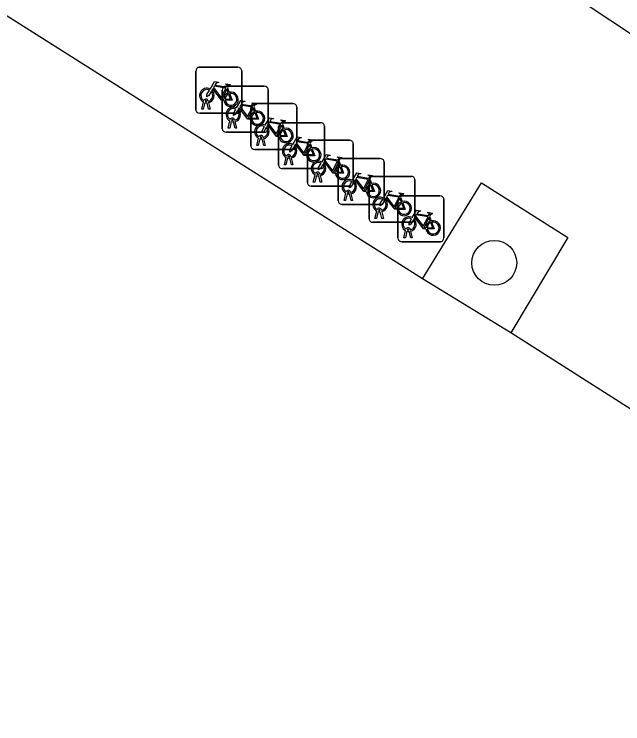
# Model space of a CAD drawing. Extents: x 161771 to 163125, y 382479 to 383177.
# Drawn here: x 162118.96 to 162132.25, y 382667.45 to 382682.93 of the extents above; entities that cross this region are included whole.
import ezdxf

# ---------------------------------------------------------------- set-up
doc = ezdxf.new("R2010")
doc.units = 0
for name, color, linetype in [('IMGEO_Boom', 7, 'Continuous'), ('IMGEO_Fietsenrek', 7, 'Continuous'), ('IMGEO_Pand', 7, 'Continuous'), ('IMGEO_Rijbaan_lokaal_open', 7, 'Continuous'), ('IMGEO_Voetpad_open', 7, 'Continuous')]:
    doc.layers.add(name, color=color, linetype=linetype)

msp = doc.modelspace()

# ---------------------------------------------------------------- linework, layer by layer
at = {"layer": 'IMGEO_Boom'}
msp.add_circle((162129.443, 382677.503), 0.489, dxfattribs=at)
at = {"layer": 'IMGEO_Fietsenrek'}
for p, q in [((162122.93, 382680.843), (162122.93, 382681.684)), ((162122.93, 382681.684), (162122.93, 382680.843)), ((162123.005, 382681.768), (162123.846, 382681.768)), ((162123.846, 382681.768), (162123.005, 382681.768)), ((162123.93, 382681.693), (162123.93, 382680.852)), ((162123.93, 382680.852), (162123.93, 382681.693)), ((162123.507, 382680.429), (162123.507, 382681.27)), ((162123.507, 382681.27), (162123.507, 382680.429)), ((162123.582, 382681.354), (162124.423, 382681.354)), ((162124.423, 382681.354), (162123.582, 382681.354)), ((162123.617, 382681.317), (162123.653, 382681.222)), ((162124.507, 382681.279), (162124.507, 382680.438)), ((162124.507, 382680.438), (162124.507, 382681.279)), ((162123.057, 382680.852), (162123.096, 382681.012)), ((162123.126, 382681), (162123.091, 382680.852)), ((162123.168, 382681.024), (162123.167, 382681.028)), ((162123.209, 382680.852), (162123.175, 382680.994)), ((162123.199, 382681.035), (162123.2, 382681.028)), ((162123.207, 382680.998), (162123.242, 382680.852)), ((162124.131, 382680.053), (162124.131, 382680.894)), ((162124.131, 382680.894), (162124.131, 382680.053)), ((162124.194, 382680.903), (162124.23, 382680.808)), ((162124.206, 382680.978), (162125.047, 382680.978)), ((162125.047, 382680.978), (162124.206, 382680.978)), ((162125.131, 382680.903), (162125.131, 382680.062)), ((162125.131, 382680.062), (162125.131, 382680.903)), ((162123.855, 382680.768), (162123.014, 382680.768)), ((162123.014, 382680.768), (162123.855, 382680.768)), ((162123.091, 382680.852), (162123.057, 382680.852)), ((162123.242, 382680.852), (162123.209, 382680.852)), ((162123.634, 382680.438), (162123.673, 382680.598)), ((162123.703, 382680.586), (162123.668, 382680.438)), ((162123.745, 382680.61), (162123.744, 382680.614)), ((162123.776, 382680.621), (162123.777, 382680.614)), ((162123.784, 382680.584), (162123.819, 382680.438)), ((162123.668, 382680.438), (162123.634, 382680.438)), ((162123.786, 382680.438), (162123.752, 382680.58)), ((162123.819, 382680.438), (162123.786, 382680.438)), ((162124.736, 382679.634), (162124.736, 382680.475)), ((162124.736, 382680.475), (162124.736, 382679.634)), ((162124.811, 382680.559), (162125.652, 382680.559)), ((162125.652, 382680.559), (162124.811, 382680.559)), ((162124.818, 382680.527), (162124.854, 382680.432)), ((162125.736, 382680.484), (162125.736, 382679.643)), ((162125.736, 382679.643), (162125.736, 382680.484)), ((162124.432, 382680.354), (162123.591, 382680.354)), ((162123.591, 382680.354), (162124.432, 382680.354)), ((162124.258, 382680.062), (162124.297, 382680.222)), ((162124.327, 382680.21), (162124.292, 382680.062)), ((162124.369, 382680.234), (162124.368, 382680.238)), ((162124.41, 382680.062), (162124.376, 382680.204)), ((162124.4, 382680.245), (162124.401, 382680.238)), ((162124.408, 382680.208), (162124.443, 382680.062)), ((162125.441, 382680.176), (162126.282, 382680.176)), ((162126.282, 382680.176), (162125.441, 382680.176)), ((162125.056, 382679.978), (162124.215, 382679.978)), ((162124.215, 382679.978), (162125.056, 382679.978)), ((162124.292, 382680.062), (162124.258, 382680.062)), ((162124.443, 382680.062), (162124.41, 382680.062)), ((162125.366, 382679.251), (162125.366, 382680.092)), ((162125.366, 382680.092), (162125.366, 382679.251)), ((162125.423, 382680.108), (162125.459, 382680.013)), ((162126.366, 382680.101), (162126.366, 382679.26)), ((162126.366, 382679.26), (162126.366, 382680.101)), ((162124.974, 382679.815), (162124.973, 382679.819)), ((162125.005, 382679.826), (162125.006, 382679.819)), ((162124.863, 382679.643), (162124.902, 382679.803)), ((162124.932, 382679.791), (162124.897, 382679.643)), ((162125.015, 382679.643), (162124.981, 382679.785)), ((162125.013, 382679.789), (162125.048, 382679.643)), ((162126.038, 382678.854), (162126.038, 382679.695)), ((162126.038, 382679.695), (162126.038, 382678.854)), ((162126.053, 382679.725), (162126.089, 382679.63)), ((162126.113, 382679.779), (162126.954, 382679.779)), ((162126.954, 382679.779), (162126.113, 382679.779)), ((162127.038, 382679.704), (162127.038, 382678.863)), ((162127.038, 382678.863), (162127.038, 382679.704)), ((162125.661, 382679.559), (162124.82, 382679.559)), ((162124.82, 382679.559), (162125.661, 382679.559)), ((162124.897, 382679.643), (162124.863, 382679.643)), ((162125.048, 382679.643), (162125.015, 382679.643)), ((162125.493, 382679.26), (162125.532, 382679.42)), ((162125.562, 382679.408), (162125.527, 382679.26)), ((162125.604, 382679.432), (162125.603, 382679.436)), ((162125.645, 382679.26), (162125.611, 382679.402)), ((162125.635, 382679.443), (162125.636, 382679.436)), ((162125.643, 382679.406), (162125.678, 382679.26)), ((162126.786, 382679.389), (162127.627, 382679.389)), ((162127.627, 382679.389), (162126.786, 382679.389)), ((162125.527, 382679.26), (162125.493, 382679.26)), ((162125.678, 382679.26), (162125.645, 382679.26)), ((162126.711, 382678.464), (162126.711, 382679.305)), ((162126.711, 382679.305), (162126.711, 382678.464)), ((162126.725, 382679.328), (162126.761, 382679.233)), ((162127.711, 382679.314), (162127.711, 382678.473)), ((162127.711, 382678.473), (162127.711, 382679.314)), ((162126.291, 382679.176), (162125.45, 382679.176)), ((162125.45, 382679.176), (162126.291, 382679.176)), ((162126.276, 382679.035), (162126.275, 382679.039)), ((162126.307, 382679.046), (162126.308, 382679.039)), ((162126.165, 382678.863), (162126.204, 382679.023)), ((162126.234, 382679.011), (162126.199, 382678.863)), ((162126.317, 382678.863), (162126.283, 382679.005)), ((162126.315, 382679.009), (162126.35, 382678.863)), ((162127.341, 382678.038), (162127.341, 382678.879)), ((162127.341, 382678.879), (162127.341, 382678.038)), ((162127.398, 382678.938), (162127.434, 382678.843)), ((162127.416, 382678.963), (162128.257, 382678.963)), ((162128.257, 382678.963), (162127.416, 382678.963)), ((162128.341, 382678.888), (162128.341, 382678.047)), ((162128.341, 382678.047), (162128.341, 382678.888)), ((162126.963, 382678.779), (162126.122, 382678.779)), ((162126.122, 382678.779), (162126.963, 382678.779)), ((162126.199, 382678.863), (162126.165, 382678.863)), ((162126.35, 382678.863), (162126.317, 382678.863)), ((162126.838, 382678.473), (162126.877, 382678.633)), ((162126.907, 382678.621), (162126.872, 382678.473)), ((162126.949, 382678.645), (162126.948, 382678.649)), ((162126.99, 382678.473), (162126.956, 382678.615)), ((162126.98, 382678.656), (162126.981, 382678.649)), ((162126.988, 382678.619), (162127.023, 382678.473)), ((162126.872, 382678.473), (162126.838, 382678.473)), ((162127.023, 382678.473), (162126.99, 382678.473)), ((162128.028, 382678.512), (162128.064, 382678.417)), ((162127.636, 382678.389), (162126.795, 382678.389)), ((162126.795, 382678.389), (162127.636, 382678.389)), ((162127.468, 382678.047), (162127.507, 382678.207)), ((162127.537, 382678.195), (162127.502, 382678.047)), ((162127.579, 382678.219), (162127.578, 382678.223)), ((162127.62, 382678.047), (162127.586, 382678.189)), ((162127.61, 382678.23), (162127.611, 382678.223)), ((162127.618, 382678.193), (162127.653, 382678.047)), ((162128.266, 382677.963), (162127.425, 382677.963)), ((162127.425, 382677.963), (162128.266, 382677.963)), ((162127.502, 382678.047), (162127.468, 382678.047)), ((162127.653, 382678.047), (162127.62, 382678.047))]:
    msp.add_line(p, q, dxfattribs=at)
for points in [[(162123.243, 382681.294), (162123.338, 382681.458), (162123.424, 382681.444), (162123.426, 382681.435), (162123.37, 382681.424), (162123.343, 382681.379), (162123.599, 382681.338)], [(162123.586, 382681.313), (162123.329, 382681.354), (162123.312, 382681.325), (162123.479, 382681.105), (162123.586, 382681.313)], [(162123.599, 382681.338), (162123.624, 382681.387), (162123.618, 382681.391), (162123.595, 382681.395), (162123.583, 382681.402), (162123.582, 382681.405), (162123.584, 382681.41), (162123.679, 382681.395), (162123.681, 382681.385), (162123.671, 382681.372), (162123.659, 382681.366), (162123.645, 382681.372), (162123.617, 382681.317)], [(162123.264, 382681.242), (162123.212, 382681.152), (162123.172, 382681.127), (162123.173, 382681.174), (162123.228, 382681.268)], [(162123.539, 382681.05), (162123.489, 382681.05), (162123.298, 382681.301), (162123.279, 382681.269)], [(162123.634, 382681.215), (162123.604, 382681.292), (162123.495, 382681.074), (162123.538, 382681.074)], [(162123.568, 382681.074), (162123.688, 382681.073), (162123.644, 382681.187)], [(162123.664, 382681.194), (162123.719, 382681.049), (162123.569, 382681.049)], [(162123.82, 382680.88), (162123.915, 382681.044), (162124.001, 382681.03), (162124.003, 382681.021), (162123.947, 382681.01), (162123.92, 382680.965), (162124.176, 382680.924)], [(162124.163, 382680.899), (162123.906, 382680.94), (162123.889, 382680.911), (162124.056, 382680.691), (162124.163, 382680.899)], [(162124.176, 382680.924), (162124.201, 382680.973), (162124.195, 382680.977), (162124.172, 382680.981), (162124.16, 382680.988), (162124.159, 382680.991), (162124.161, 382680.996), (162124.256, 382680.981), (162124.258, 382680.971), (162124.248, 382680.958), (162124.236, 382680.952), (162124.222, 382680.958), (162124.194, 382680.903)], [(162123.841, 382680.828), (162123.789, 382680.738), (162123.749, 382680.713), (162123.75, 382680.76), (162123.805, 382680.854)], [(162124.116, 382680.636), (162124.066, 382680.636), (162123.875, 382680.887), (162123.856, 382680.855)], [(162124.211, 382680.801), (162124.181, 382680.878), (162124.072, 382680.66), (162124.115, 382680.66)], [(162124.145, 382680.66), (162124.265, 382680.659), (162124.221, 382680.773)], [(162124.241, 382680.78), (162124.296, 382680.635), (162124.146, 382680.635)], [(162124.444, 382680.504), (162124.539, 382680.668), (162124.625, 382680.654), (162124.627, 382680.645), (162124.571, 382680.634), (162124.544, 382680.589), (162124.8, 382680.548)], [(162124.8, 382680.548), (162124.825, 382680.597), (162124.819, 382680.601), (162124.796, 382680.605), (162124.784, 382680.612), (162124.783, 382680.615), (162124.785, 382680.62), (162124.88, 382680.605), (162124.882, 382680.595), (162124.872, 382680.582), (162124.86, 382680.576), (162124.846, 382680.582), (162124.818, 382680.527)], [(162124.465, 382680.452), (162124.413, 382680.362), (162124.373, 382680.337), (162124.374, 382680.384), (162124.429, 382680.478)], [(162124.74, 382680.26), (162124.69, 382680.26), (162124.499, 382680.511), (162124.48, 382680.479)], [(162124.787, 382680.523), (162124.53, 382680.564), (162124.513, 382680.535), (162124.68, 382680.315), (162124.787, 382680.523)], [(162124.835, 382680.425), (162124.805, 382680.502), (162124.696, 382680.284), (162124.739, 382680.284)], [(162124.769, 382680.284), (162124.889, 382680.283), (162124.845, 382680.397)], [(162124.865, 382680.404), (162124.92, 382680.259), (162124.77, 382680.259)], [(162125.049, 382680.085), (162125.144, 382680.249), (162125.23, 382680.235), (162125.232, 382680.226), (162125.176, 382680.215), (162125.149, 382680.17), (162125.405, 382680.129)], [(162125.392, 382680.104), (162125.135, 382680.145), (162125.118, 382680.116), (162125.285, 382679.896), (162125.392, 382680.104)], [(162125.405, 382680.129), (162125.43, 382680.178), (162125.424, 382680.182), (162125.401, 382680.186), (162125.389, 382680.193), (162125.388, 382680.196), (162125.39, 382680.201), (162125.485, 382680.186), (162125.487, 382680.176), (162125.477, 382680.163), (162125.465, 382680.157), (162125.451, 382680.163), (162125.423, 382680.108)], [(162125.07, 382680.033), (162125.018, 382679.943), (162124.978, 382679.918), (162124.979, 382679.965), (162125.034, 382680.059)], [(162125.345, 382679.841), (162125.295, 382679.841), (162125.104, 382680.092), (162125.085, 382680.06)], [(162125.44, 382680.006), (162125.41, 382680.083), (162125.301, 382679.865), (162125.344, 382679.865)], [(162125.374, 382679.865), (162125.494, 382679.864), (162125.45, 382679.978)], [(162125.47, 382679.985), (162125.525, 382679.84), (162125.375, 382679.84)], [(162125.679, 382679.702), (162125.774, 382679.866), (162125.86, 382679.852), (162125.862, 382679.843), (162125.806, 382679.832), (162125.779, 382679.787), (162126.035, 382679.746)], [(162126.035, 382679.746), (162126.06, 382679.795), (162126.054, 382679.799), (162126.031, 382679.803), (162126.019, 382679.81), (162126.018, 382679.813), (162126.02, 382679.818), (162126.115, 382679.803), (162126.117, 382679.793), (162126.107, 382679.78), (162126.095, 382679.774), (162126.081, 382679.78), (162126.053, 382679.725)], [(162125.7, 382679.65), (162125.648, 382679.56), (162125.608, 382679.535), (162125.609, 382679.582), (162125.664, 382679.676)], [(162125.975, 382679.458), (162125.925, 382679.458), (162125.734, 382679.709), (162125.715, 382679.677)], [(162126.022, 382679.721), (162125.765, 382679.762), (162125.748, 382679.733), (162125.915, 382679.513), (162126.022, 382679.721)], [(162126.07, 382679.623), (162126.04, 382679.7), (162125.931, 382679.482), (162125.974, 382679.482)], [(162126.004, 382679.482), (162126.124, 382679.481), (162126.08, 382679.595)], [(162126.1, 382679.602), (162126.155, 382679.457), (162126.005, 382679.457)], [(162126.351, 382679.305), (162126.446, 382679.469), (162126.532, 382679.455), (162126.534, 382679.446), (162126.478, 382679.435), (162126.451, 382679.39), (162126.707, 382679.349)], [(162126.694, 382679.324), (162126.437, 382679.365), (162126.42, 382679.336), (162126.587, 382679.116), (162126.694, 382679.324)], [(162126.707, 382679.349), (162126.732, 382679.398), (162126.726, 382679.402), (162126.703, 382679.406), (162126.691, 382679.413), (162126.69, 382679.416), (162126.692, 382679.421), (162126.787, 382679.406), (162126.789, 382679.396), (162126.779, 382679.383), (162126.767, 382679.377), (162126.753, 382679.383), (162126.725, 382679.328)], [(162126.372, 382679.253), (162126.32, 382679.163), (162126.28, 382679.138), (162126.281, 382679.185), (162126.336, 382679.279)], [(162126.647, 382679.061), (162126.597, 382679.061), (162126.406, 382679.312), (162126.387, 382679.28)], [(162126.742, 382679.226), (162126.712, 382679.303), (162126.603, 382679.085), (162126.646, 382679.085)], [(162126.676, 382679.085), (162126.796, 382679.084), (162126.752, 382679.198)], [(162126.772, 382679.205), (162126.827, 382679.06), (162126.677, 382679.06)], [(162127.024, 382678.915), (162127.119, 382679.079), (162127.205, 382679.065), (162127.207, 382679.056), (162127.151, 382679.045), (162127.124, 382679), (162127.38, 382678.959)], [(162127.045, 382678.863), (162126.993, 382678.773), (162126.953, 382678.748), (162126.954, 382678.795), (162127.009, 382678.889)], [(162127.32, 382678.671), (162127.27, 382678.671), (162127.079, 382678.922), (162127.06, 382678.89)], [(162127.367, 382678.934), (162127.11, 382678.975), (162127.093, 382678.946), (162127.26, 382678.726), (162127.367, 382678.934)], [(162127.415, 382678.836), (162127.385, 382678.913), (162127.276, 382678.695), (162127.319, 382678.695)], [(162127.38, 382678.959), (162127.405, 382679.008), (162127.399, 382679.012), (162127.376, 382679.016), (162127.364, 382679.023), (162127.363, 382679.026), (162127.365, 382679.031), (162127.46, 382679.016), (162127.462, 382679.006), (162127.452, 382678.993), (162127.44, 382678.987), (162127.426, 382678.993), (162127.398, 382678.938)], [(162127.349, 382678.695), (162127.469, 382678.694), (162127.425, 382678.808)], [(162127.445, 382678.815), (162127.5, 382678.67), (162127.35, 382678.67)], [(162127.654, 382678.489), (162127.749, 382678.653), (162127.835, 382678.639), (162127.837, 382678.63), (162127.781, 382678.619), (162127.754, 382678.574), (162128.01, 382678.533)], [(162128.01, 382678.533), (162128.035, 382678.582), (162128.029, 382678.586), (162128.006, 382678.59), (162127.994, 382678.597), (162127.993, 382678.6), (162127.995, 382678.605), (162128.09, 382678.59), (162128.092, 382678.58), (162128.082, 382678.567), (162128.07, 382678.561), (162128.056, 382678.567), (162128.028, 382678.512)], [(162127.675, 382678.437), (162127.623, 382678.347), (162127.583, 382678.322), (162127.584, 382678.369), (162127.639, 382678.463)], [(162127.95, 382678.245), (162127.9, 382678.245), (162127.709, 382678.496), (162127.69, 382678.464)], [(162127.997, 382678.508), (162127.74, 382678.549), (162127.723, 382678.52), (162127.89, 382678.3), (162127.997, 382678.508)], [(162128.045, 382678.41), (162128.015, 382678.487), (162127.906, 382678.269), (162127.949, 382678.269)], [(162127.979, 382678.269), (162128.099, 382678.268), (162128.055, 382678.382)], [(162128.075, 382678.389), (162128.13, 382678.244), (162127.98, 382678.244)]]:
    msp.add_lwpolyline(points, dxfattribs=at)
for centre, radius, start, end in [((162123.008, 382681.69), 0.0779, 92.4484, 184.2845), ((162123.008, 382681.69), 0.0779, 92.4484, 184.2845), ((162123.852, 382681.69), 0.0779, 2.4484, 94.2845), ((162123.852, 382681.69), 0.0779, 2.4484, 94.2845), ((162123.17, 382681.153), 0.159, 62.6766, 242.1369), ((162123.17, 382681.153), 0.129, 63.3192, 238.903), ((162123.17, 382681.153), 0.129, 283.6043, 43.4302), ((162123.17, 382681.153), 0.159, 283.5766, 46.6042), ((162123.585, 382681.276), 0.0779, 92.4484, 184.2845), ((162123.585, 382681.276), 0.0779, 92.4484, 184.2845), ((162123.697, 382681.069), 0.159, 113.3408, 178.3217), ((162123.697, 382681.069), 0.159, 187.0065, 105.7708), ((162124.429, 382681.276), 0.0779, 2.4484, 94.2845), ((162124.429, 382681.276), 0.0779, 2.4484, 94.2845), ((162123.15, 382681.024), 0.0499, 12.8025, 158.6934), ((162123.697, 382681.069), 0.129, 113.923, 177.9556), ((162123.697, 382681.069), 0.129, 188.6715, 104.5883), ((162123.17, 382681.153), 0.159, 253.9967, 271.7867), ((162123.15, 382681.024), 0.0174, 12.8025, 163.4502), ((162123.17, 382681.153), 0.129, 253.415, 269.0204), ((162123.747, 382680.739), 0.159, 62.6766, 242.1369), ((162124.209, 382680.9), 0.0779, 92.4484, 184.2845), ((162124.209, 382680.9), 0.0779, 92.4484, 184.2845), ((162125.053, 382680.9), 0.0779, 2.4484, 94.2845), ((162125.053, 382680.9), 0.0779, 2.4484, 94.2845), ((162123.008, 382680.846), 0.0779, 182.4484, 274.2845), ((162123.008, 382680.846), 0.0779, 182.4484, 274.2845), ((162123.747, 382680.739), 0.129, 63.3192, 238.903), ((162123.747, 382680.739), 0.129, 283.6043, 43.4302), ((162123.747, 382680.739), 0.159, 283.5766, 46.6042), ((162123.852, 382680.846), 0.0779, 272.4484, 4.2845), ((162123.852, 382680.846), 0.0779, 272.4484, 4.2845), ((162124.274, 382680.655), 0.159, 113.3408, 178.3217), ((162124.274, 382680.655), 0.159, 187.0065, 105.7708), ((162124.274, 382680.655), 0.129, 113.923, 177.9556), ((162124.274, 382680.655), 0.129, 188.6715, 104.5883), ((162123.727, 382680.61), 0.0499, 12.8025, 158.6934), ((162123.747, 382680.739), 0.159, 253.9967, 271.7867), ((162123.727, 382680.61), 0.0174, 12.8025, 163.4502), ((162123.747, 382680.739), 0.129, 253.415, 269.0204), ((162123.585, 382680.432), 0.0779, 182.4484, 274.2845), ((162123.585, 382680.432), 0.0779, 182.4484, 274.2845), ((162124.371, 382680.363), 0.159, 62.6766, 242.1369), ((162124.371, 382680.363), 0.129, 63.3192, 238.903), ((162124.371, 382680.363), 0.129, 283.6043, 43.4302), ((162124.371, 382680.363), 0.159, 283.5766, 46.6042), ((162124.429, 382680.432), 0.0779, 272.4484, 4.2845), ((162124.429, 382680.432), 0.0779, 272.4484, 4.2845), ((162124.814, 382680.481), 0.0779, 92.4484, 184.2845), ((162124.814, 382680.481), 0.0779, 92.4484, 184.2845), ((162124.898, 382680.279), 0.159, 187.0065, 105.7708), ((162125.658, 382680.481), 0.0779, 2.4484, 94.2845), ((162125.658, 382680.481), 0.0779, 2.4484, 94.2845), ((162124.351, 382680.234), 0.0499, 12.8025, 158.6934), ((162124.898, 382680.279), 0.159, 113.3408, 178.3217), ((162124.898, 382680.279), 0.129, 113.923, 177.9556), ((162124.898, 382680.279), 0.129, 188.6715, 104.5883), ((162124.371, 382680.363), 0.159, 253.9967, 271.7867), ((162124.351, 382680.234), 0.0174, 12.8025, 163.4502), ((162124.371, 382680.363), 0.129, 253.415, 269.0204), ((162125.444, 382680.098), 0.0779, 92.4484, 184.2845), ((162125.444, 382680.098), 0.0779, 92.4484, 184.2845), ((162126.288, 382680.098), 0.0779, 2.4484, 94.2845), ((162126.288, 382680.098), 0.0779, 2.4484, 94.2845), ((162124.209, 382680.056), 0.0779, 182.4484, 274.2845), ((162124.209, 382680.056), 0.0779, 182.4484, 274.2845), ((162124.976, 382679.944), 0.159, 62.6766, 242.1369), ((162124.976, 382679.944), 0.129, 63.3192, 238.903), ((162124.976, 382679.944), 0.129, 283.6043, 43.4302), ((162124.976, 382679.944), 0.159, 283.5766, 46.6042), ((162125.053, 382680.056), 0.0779, 272.4484, 4.2845), ((162125.053, 382680.056), 0.0779, 272.4484, 4.2845), ((162125.503, 382679.86), 0.159, 113.3408, 178.3217), ((162125.503, 382679.86), 0.159, 187.0065, 105.7708), ((162125.503, 382679.86), 0.129, 113.923, 177.9556), ((162125.503, 382679.86), 0.129, 188.6715, 104.5883), ((162124.956, 382679.815), 0.0499, 12.8025, 158.6934), ((162124.956, 382679.815), 0.0174, 12.8025, 163.4502), ((162124.976, 382679.944), 0.129, 253.415, 269.0204), ((162124.976, 382679.944), 0.159, 253.9967, 271.7867), ((162125.606, 382679.561), 0.159, 62.6766, 242.1369), ((162125.606, 382679.561), 0.129, 63.3192, 238.903), ((162125.606, 382679.561), 0.159, 283.5766, 46.6042), ((162126.116, 382679.701), 0.0779, 92.4484, 184.2845), ((162126.116, 382679.701), 0.0779, 92.4484, 184.2845), ((162126.96, 382679.701), 0.0779, 2.4484, 94.2845), ((162126.96, 382679.701), 0.0779, 2.4484, 94.2845), ((162124.814, 382679.637), 0.0779, 182.4484, 274.2845), ((162124.814, 382679.637), 0.0779, 182.4484, 274.2845), ((162125.606, 382679.561), 0.129, 283.6043, 43.4302), ((162125.658, 382679.637), 0.0779, 272.4484, 4.2845), ((162125.658, 382679.637), 0.0779, 272.4484, 4.2845), ((162126.133, 382679.477), 0.159, 113.3408, 178.3217), ((162126.133, 382679.477), 0.159, 187.0065, 105.7708), ((162126.133, 382679.477), 0.129, 113.923, 177.9556), ((162126.133, 382679.477), 0.129, 188.6715, 104.5883), ((162125.586, 382679.432), 0.0499, 12.8025, 158.6934), ((162125.606, 382679.561), 0.159, 253.9967, 271.7867), ((162125.586, 382679.432), 0.0174, 12.8025, 163.4502), ((162125.606, 382679.561), 0.129, 253.415, 269.0204), ((162126.789, 382679.311), 0.0779, 92.4484, 184.2845), ((162126.789, 382679.311), 0.0779, 92.4484, 184.2845), ((162127.633, 382679.311), 0.0779, 2.4484, 94.2845), ((162127.633, 382679.311), 0.0779, 2.4484, 94.2845), ((162125.444, 382679.254), 0.0779, 182.4484, 274.2845), ((162125.444, 382679.254), 0.0779, 182.4484, 274.2845), ((162126.278, 382679.164), 0.159, 62.6766, 242.1369), ((162126.278, 382679.164), 0.129, 63.3192, 238.903), ((162126.288, 382679.254), 0.0779, 272.4484, 4.2845), ((162126.288, 382679.254), 0.0779, 272.4484, 4.2845), ((162126.278, 382679.164), 0.129, 283.6043, 43.4302), ((162126.278, 382679.164), 0.159, 283.5766, 46.6042), ((162126.805, 382679.08), 0.159, 113.3408, 178.3217), ((162126.805, 382679.08), 0.159, 187.0065, 105.7708), ((162126.805, 382679.08), 0.129, 113.923, 177.9556), ((162126.805, 382679.08), 0.129, 188.6715, 104.5883), ((162126.258, 382679.035), 0.0499, 12.8025, 158.6934), ((162126.258, 382679.035), 0.0174, 12.8025, 163.4502), ((162126.278, 382679.164), 0.129, 253.415, 269.0204), ((162126.278, 382679.164), 0.159, 253.9967, 271.7867), ((162126.951, 382678.774), 0.159, 62.6766, 242.1369), ((162126.951, 382678.774), 0.129, 63.3192, 238.903), ((162126.951, 382678.774), 0.159, 283.5766, 46.6042), ((162127.419, 382678.885), 0.0779, 92.4484, 184.2845), ((162127.419, 382678.885), 0.0779, 92.4484, 184.2845), ((162128.263, 382678.885), 0.0779, 2.4484, 94.2845), ((162128.263, 382678.885), 0.0779, 2.4484, 94.2845), ((162126.116, 382678.857), 0.0779, 182.4484, 274.2845), ((162126.116, 382678.857), 0.0779, 182.4484, 274.2845), ((162126.96, 382678.857), 0.0779, 272.4484, 4.2845), ((162126.96, 382678.857), 0.0779, 272.4484, 4.2845), ((162126.951, 382678.774), 0.129, 283.6043, 43.4302), ((162127.478, 382678.69), 0.159, 113.3408, 178.3217), ((162127.478, 382678.69), 0.159, 187.0065, 105.7708), ((162127.478, 382678.69), 0.129, 113.923, 177.9556), ((162127.478, 382678.69), 0.129, 188.6715, 104.5883), ((162126.931, 382678.645), 0.0499, 12.8025, 158.6934), ((162126.951, 382678.774), 0.159, 253.9967, 271.7867), ((162126.931, 382678.645), 0.0174, 12.8025, 163.4502), ((162126.951, 382678.774), 0.129, 253.415, 269.0204), ((162126.789, 382678.467), 0.0779, 182.4484, 274.2845), ((162126.789, 382678.467), 0.0779, 182.4484, 274.2845), ((162127.581, 382678.348), 0.159, 62.6766, 242.1369), ((162127.581, 382678.348), 0.129, 63.3192, 238.903), ((162127.581, 382678.348), 0.129, 283.6043, 43.4302), ((162127.581, 382678.348), 0.159, 283.5766, 46.6042), ((162127.633, 382678.467), 0.0779, 272.4484, 4.2845), ((162127.633, 382678.467), 0.0779, 272.4484, 4.2845), ((162128.108, 382678.264), 0.159, 187.0065, 105.7708), ((162127.561, 382678.219), 0.0499, 12.8025, 158.6934), ((162128.108, 382678.264), 0.159, 113.3408, 178.3217), ((162128.108, 382678.264), 0.129, 113.923, 177.9556), ((162128.108, 382678.264), 0.129, 188.6715, 104.5883), ((162127.581, 382678.348), 0.159, 253.9967, 271.7867), ((162127.561, 382678.219), 0.0174, 12.8025, 163.4502), ((162127.581, 382678.348), 0.129, 253.415, 269.0204), ((162127.419, 382678.041), 0.0779, 182.4484, 274.2845), ((162127.419, 382678.041), 0.0779, 182.4484, 274.2845), ((162128.263, 382678.041), 0.0779, 272.4484, 4.2845), ((162128.263, 382678.041), 0.0779, 272.4484, 4.2845)]:
    msp.add_arc(centre, radius, start, end, dxfattribs=at)
at = {"layer": 'IMGEO_Pand'}
msp.add_lwpolyline([(162155.142, 382667.451), (162123.641, 382688.309)], dxfattribs=at)
at = {"layer": 'IMGEO_Rijbaan_lokaal_open'}
for points in [[(162127.873, 382677.156), (162107.957, 382689.747)], [(162129.806, 382675.974), (162127.873, 382677.156)], [(162133.505, 382673.273), (162133.652, 382673.53), (162129.806, 382675.974)]]:
    msp.add_lwpolyline(points, dxfattribs=at)
at = {"layer": 'IMGEO_Voetpad_open'}
msp.add_lwpolyline([(162127.873, 382677.156), (162129.164, 382679.245), (162131.048, 382678.059), (162129.806, 382675.974)], dxfattribs=at)

doc.saveas('drawing.dxf')
